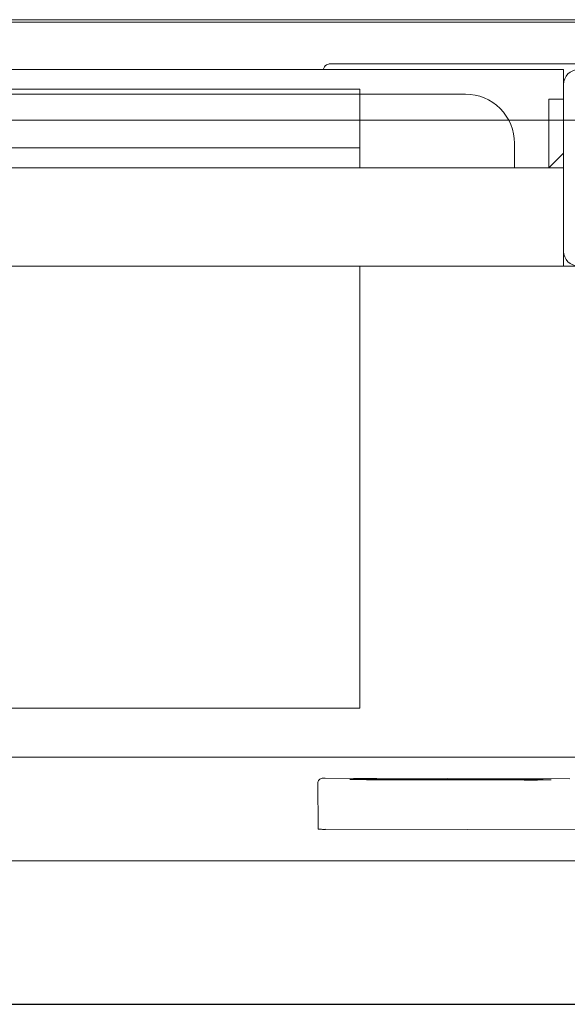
# Model space of a CAD drawing. Header units: millimetres. Extents: x 23192 to 177760, y -399809 to -79279.
# Tile 447 of 656: x 60325 to 60337, y -194641 to -194621. Entities that reach past the tile are written whole.
import ezdxf

# ---------------------------------------------------------------- set-up
doc = ezdxf.new("R2010")
doc.units = ezdxf.units.MM
doc.linetypes.add('DASHDOT', pattern=[25.4, 12.7, -6.35, 0, -6.35])
doc.layers.get('0').update_dxf_attribs({"lineweight": 0})
for name, color, linetype, lineweight in [('!! 0_ Istn-sciany', 3, 'Continuous', 30), ('!! 0_Osie', 1, 'DASHDOT', 13), ('!! 2 ZABUDOWA GK-MDF', 54, 'Continuous', 13), ('!! 2_wypos-sanitarne', 240, 'Continuous', 9), ('0-osie-liniA', 14, 'DASHDOT', 5)]:
    doc.layers.add(name, color=color, linetype=linetype, lineweight=lineweight)
doc.layers.add('!!_@ wypos sanit nd', color=7, linetype='Continuous', lineweight=0, plot=False)

# ---------------------------------------------------------------- blocks, each defined once
blk = doc.blocks.new('A$Cff2eaf8b')
for points in [[(-0.18941, 0.08863), (-0.04454, 0.08863), (-0.04035, 0.08853), (-0.03617, 0.08824), (-0.032, 0.08775), (-0.02786, 0.08707), (-0.02376, 0.08619), (-0.0197, 0.08513), (-0.0157, 0.08388), (-0.01176, 0.08244), (-0.00789, 0.08082), (-0.0041, 0.07902), (-0.0004, 0.07705), (0.0032, 0.0749), (0.0067, 0.0726), (0.01009, 0.07012), (0.01337, 0.0675)], [(-0.19839, 0.08237), (-0.11148, 0.08219)], [(-0.16124, 0.07188), (-0.11145, 0.07178), (-0.11127, 0.07178), (-0.11111, 0.07178), (-0.111, 0.07178), (-0.11083, 0.07179), (-0.11065, 0.07183), (-0.11049, 0.0719), (-0.11033, 0.072), (-0.1102, 0.07212), (-0.11009, 0.07227), (-0.11001, 0.07243), (-0.10996, 0.07261), (-0.10995, 0.07279), (-0.10997, 0.08178), (-0.10998, 0.08217)], [(-0.12195, 0.07209), (-0.15195, 0.07215)], [(-0.15195, 0.07205), (-0.12195, 0.07199)], [(0.16493, 0.0675), (-0.16477, 0.0675)], [(-0.11847, -0.0325), (-0.11847, 0.0575), (0.11153, 0.0575), (0.11153, -0.0325)], [(-0.16, -0.0355), (-0.16, -0.0325), (0.16, -0.0325), (0.16, -0.0355)], [(-0.16, -0.0485), (-0.16, -0.0365)], [(0.16, -0.0555), (0.157, -0.0525), (0.16, -0.0525), (-0.16, -0.0525), (-0.157, -0.0525), (-0.16, -0.0555)], [(-0.157, -0.0525), (-0.157, -0.0665), (-0.16, -0.0665)], [(0.10602, -0.0525), (0.10602, -0.05658), (-0.11847, -0.05658)], [(-0.03305, -0.0725), (-0.16, -0.0725), (-0.16, -0.0695)]]:
    blk.add_lwpolyline(points)
for points in [[(-0.15993, -0.0325), (-0.17249, -0.0325, 0.405519), (-0.172, -0.032), (-0.172, -0.0313, 0.414214), (-0.1725, -0.0308), (-0.1875, -0.0308, 0.414214), (-0.188, -0.0313), (-0.188, -0.032, 0.405519), (-0.18751, -0.0325), (-0.19, -0.0325, -0.414214), (-0.2, -0.0225), (-0.2, 0.0575, -0.266001), (-0.19506, 0.06612)], [(-0.15, -0.0525), (-0.15, -0.0575, 0.414214), (-0.14, -0.0675), (-0.11847, -0.0675), (-0.11847, -0.0525)], [(-0.1633, -0.0727, 0.412536), (-0.1623, -0.0737), (-0.11251, -0.0737), (-0.11222, -0.07367), (-0.11194, -0.07358), (-0.11168, -0.07345), (-0.11145, -0.07326), (-0.11126, -0.07304), (-0.11112, -0.07278), (-0.11104, -0.0725)]]:
    blk.add_lwpolyline(points, format="xyb")
blk.add_lwpolyline([(-0.2, -0.0695), (-0.2, -0.0355, -0.414214), (-0.197, -0.0325), (-0.163, -0.0325, -0.414214), (-0.16, -0.0355), (-0.16, -0.0695, -0.414214), (-0.163, -0.0725), (-0.197, -0.0725, -0.414214)], format="xyb", close=True)
blk.add_lwpolyline([(-0.11847, -0.0685), (0.11153, -0.0685), (0.11153, -0.0675), (-0.11847, -0.0675)], close=True)
for centre, major_axis, start_param, end_param in [((-0.11148, 0.08218), (-0.0015, 0), 3.141878, 4.712682), ((-0.15195, 0.0721), (0.0055, -0.00001), 1.571085, 4.712678), ((-0.12195, 0.07204), (0.0055, -0.00001), 4.712678, 7.854271)]:
    blk.add_ellipse(centre, major_axis=major_axis, ratio=0.008726, start_param=start_param, end_param=end_param)
blk = doc.blocks.new('A$C6ce7c513')
at = {"lineweight": 0}
blk.add_lwpolyline([(-0.17548, -0.00049), (0.17547, -0.00049)], dxfattribs=at)
blk = doc.blocks.new('BLOK OSI')
at = {"layer": '0-osie-liniA', "ltscale": 5}
blk.add_lwpolyline([(48639.25763, -194702.0883), (55442.2848, -194702.0883)], dxfattribs=at)

msp = doc.modelspace()

# ---------------------------------------------------------------- linework, layer by layer
at = {"layer": '!! 0_ Istn-sciany'}
msp.add_lwpolyline([(60216.56735, -194641.12813), (60472.56735, -194641.12813)], dxfattribs=at)
at = {"layer": '!! 2 ZABUDOWA GK-MDF'}
for points in [[(60270.56735, -194621.12813), (60370.56735, -194621.12813)], [(60270.56735, -194623.12813), (60370.56735, -194623.12813)]]:
    msp.add_lwpolyline(points, dxfattribs=at)

# ---------------------------------------------------------------- block references
at = {"layer": '!! 0_Osie'}
msp.add_blockref('BLOK OSI', (8819.85593, 61.46017), dxfattribs=at)
at = {"layer": '!! 2_wypos-sanitarne', "xscale": 100, "yscale": 100, "zscale": 100, "rotation": 180}
msp.add_blockref('A$C6ce7c513', (60320.56716, -194621.12813), dxfattribs=at)
at = {"layer": '!!_@ wypos sanit nd', "xscale": 100, "yscale": 100, "zscale": 100, "rotation": 180}
msp.add_blockref('A$Cff2eaf8b', (60320.56716, -194629.34613), dxfattribs=at)

doc.saveas('drawing.dxf')
